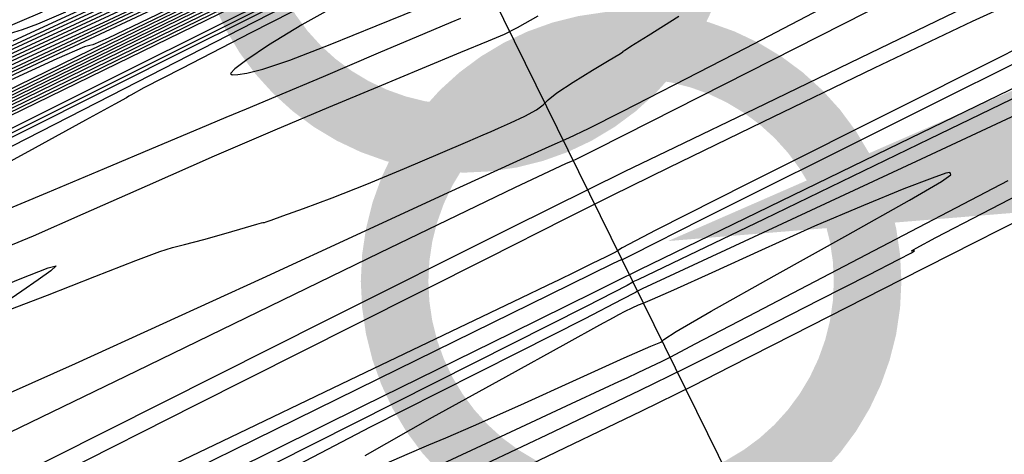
# Model space of a CAD drawing. Extents: x 3249832 to 3255657, y 13789405 to 13793316.
# Tile 582 of 656: x 3255015 to 3255051, y 13790606 to 13790622. Entities that reach past the tile are written whole.
import ezdxf

# ---------------------------------------------------------------- set-up
doc = ezdxf.new("R2010")
doc.units = 0
doc.header["$LTSCALE"] = 100
doc.header["$MEASUREMENT"] = 0
doc.linetypes.add('DASHED', pattern=[0.75, 0.5, -0.25])
for name, color, linetype in [('GRATIO_CON', 10, 'CONTINUOUS'), ('GRATIO_ICON', 7, 'CONTINUOUS'), ('PLAN', 7, 'CONTINUOUS'), ('TARGETS_EAST', 7, 'CONTINUOUS')]:
    doc.layers.add(name, color=color, linetype=linetype)
doc.styles.add('Gratio_032316_contours$0$symbol', font='symbol.shx')
doc.linetypes.add('Gratio_032316_contours$0$DEPRESSION', pattern='A,0.3,["%",Gratio_032316_contours$0$symbol,S=0.05,R=180,X=0,Y=0],0.0001', length=0.3001)

# ---------------------------------------------------------------- blocks, each defined once
blk = doc.blocks.new('Gratio_032316_contours')
at = {"layer": 'GRATIO_CON', "color": 5, "linetype": 'Continuous', "flags": 128}
for points in [[(3255083.169, 13790652.845), (3255068.567, 13790645.531), (3255053.095, 13790637.782), (3255040.494, 13790631.472), (3255033.062, 13790627.758), (3255027.327, 13790624.932), (3255018.377, 13790620.569), (3255002.963, 13790613.057), (3254984.482, 13790604.05), (3254967.998, 13790596.015), (3254957.394, 13790590.848), (3254951.846, 13790588.16)], [(3255081.667, 13790652.254), (3255071.335, 13790647.048), (3255060.284, 13790641.51), (3255050.019, 13790636.369), (3255041.429, 13790632.067), (3255035.251, 13790628.974), (3255031.586, 13790627.146), (3255027.992, 13790625.381), (3255021.391, 13790622.164), (3255009.769, 13790616.501), (3254995.369, 13790609.483), (3254981.501, 13790602.722), (3254970.83, 13790597.521), (3254963.462, 13790593.943), (3254958.861, 13790591.742), (3254956.448, 13790590.648), (3254955.473, 13790590.305), (3254955.142, 13790590.331), (3254954.787, 13790590.398), (3254954.241, 13790590.381)], [(3255080.901, 13790652.181), (3255074.515, 13790648.858), (3255063.391, 13790643.219), (3255050.345, 13790636.662), (3255039.268, 13790631.114), (3255032.854, 13790627.908), (3255029, 13790626.002), (3255024.404, 13790623.76), (3255016.575, 13790619.945), (3255006.256, 13790614.915), (3254995.003, 13790609.429), (3254984.266, 13790604.193)], [(3255080.007, 13790652.157), (3255074.991, 13790649.54), (3255071.919, 13790647.877), (3255069.078, 13790646.332), (3255064.129, 13790643.758), (3255055.616, 13790639.442), (3255045.632, 13790634.424), (3255037.155, 13790630.179), (3255032.307, 13790627.756), (3255029.782, 13790626.507), (3255027.418, 13790625.355), (3255023.381, 13790623.389), (3255017.143, 13790620.348), (3255008.506, 13790616.135), (3254997.702, 13790610.866), (3254986.694, 13790605.508)], [(3255084.397, 13790654.665), (3255077.729, 13790651.25), (3255068.858, 13790646.712), (3255059.544, 13790641.942), (3255051.979, 13790638.053), (3255047.678, 13790635.819), (3255045.433, 13790634.635), (3255043.357, 13790633.557), (3255040.066, 13790631.889), (3255036.207, 13790629.95), (3255032.93, 13790628.309), (3255030.828, 13790627.263), (3255028.257, 13790626.003), (3255023.017, 13790623.448), (3255013.813, 13790618.96), (3255002.983, 13790613.685), (3254993.771, 13790609.215), (3254988.605, 13790606.743), (3254986.652, 13790605.868)], [(3255083.603, 13790654.4), (3255078.394, 13790651.713), (3255070.589, 13790647.717), (3255060.208, 13790642.407), (3255049.312, 13790636.834), (3255040.473, 13790632.31), (3255035.558, 13790629.79), (3255033.611, 13790628.787), (3255032.97, 13790628.456), (3255032.291, 13790628.112), (3255031.495, 13790627.712), (3255030.818, 13790627.374), (3255030.216, 13790627.077), (3255028.518, 13790626.248), (3255024.268, 13790624.175), (3255016.699, 13790620.484), (3255007.793, 13790616.146), (3255000.217, 13790612.47), (3254995.969, 13790610.437)], [(3255081.938, 13790653.719), (3255078.421, 13790651.867), (3255072.847, 13790648.994), (3255064.989, 13790644.971), (3255055.037, 13790639.88), (3255044.837, 13790634.665), (3255036.653, 13790630.481), (3255031.96, 13790628.087), (3255029.073, 13790626.641), (3255025.519, 13790624.902), (3255019.585, 13790622.008), (3255012.602, 13790618.607), (3255006.663, 13790615.725), (3255003.332, 13790614.131), (3255002.072, 13790613.566), (3255001.82, 13790613.514), (3255001.586, 13790613.492), (3255000.681, 13790613.157), (3254998.489, 13790612.197), (3254994.711, 13790610.459), (3254990.318, 13790608.41), (3254986.598, 13790606.674), (3254984.427, 13790605.676)], [(3255059.931, 13790642.502), (3255051.089, 13790637.979), (3255042.387, 13790633.529), (3255035.54, 13790630.028), (3255031.775, 13790628.102), (3255030.387, 13790627.393), (3255030.188, 13790627.291), (3255030.06, 13790627.23), (3255029.174, 13790626.8), (3255026.77, 13790625.628), (3255022.471, 13790623.532), (3255017.411, 13790621.068), (3255013.108, 13790618.98), (3255010.695, 13790617.825), (3255009.782, 13790617.416), (3255009.599, 13790617.378), (3255009.386, 13790617.341), (3255008.421, 13790616.953), (3255005.993, 13790615.862), (3255001.754, 13790613.896), (3254996.804, 13790611.58), (3254992.606, 13790609.616)], [(3255056.688, 13790641.085), (3255049.814, 13790637.564), (3255043.192, 13790634.175), (3255037.486, 13790631.257), (3255033.308, 13790629.12), (3255031.049, 13790627.965), (3255030.216, 13790627.539), (3255030.096, 13790627.479), (3255030.064, 13790627.464), (3255029.85, 13790627.362), (3255029.273, 13790627.082), (3255028.242, 13790626.58), (3255027.03, 13790625.99), (3255025.999, 13790625.489), (3255025.421, 13790625.213), (3255025.203, 13790625.115), (3255025.159, 13790625.106), (3255024.986, 13790625.04), (3255023.901, 13790624.544), (3255021.002, 13790623.192), (3255015.841, 13790620.769), (3255009.776, 13790617.919)], [(3255051.302, 13790638.449), (3255044.756, 13790635.095), (3255039.243, 13790632.274), (3255035.035, 13790630.121), (3255032.192, 13790628.667), (3255030.686, 13790627.897), (3255030.131, 13790627.613), (3255030.05, 13790627.573), (3255029.901, 13790627.504), (3255028.867, 13790627.018), (3255026.065, 13790625.7), (3255021.052, 13790623.341), (3255015.154, 13790620.566), (3255010.139, 13790618.212), (3255007.202, 13790616.842), (3255005.248, 13790615.942), (3255002.607, 13790614.727), (3254998.135, 13790612.658), (3254992.78, 13790610.176)], [(3255052.61, 13790639.253), (3255045.915, 13790635.812), (3255039.697, 13790632.626), (3255035.295, 13790630.372), (3255032.584, 13790628.985), (3255031.074, 13790628.214), (3255030.207, 13790627.776), (3255029.141, 13790627.264), (3255026.964, 13790626.239), (3255023.142, 13790624.44), (3255018.645, 13790622.325), (3255014.821, 13790620.53), (3255012.54, 13790619.466), (3255010.754, 13790618.642), (3255007.937, 13790617.343), (3255003.084, 13790615.096), (3254997.274, 13790612.401), (3254992.103, 13790610.005)], [(3255053.307, 13790639.758), (3255047.448, 13790636.73), (3255040.528, 13790633.176), (3255034.637, 13790630.157), (3255031.266, 13790628.435), (3255029.509, 13790627.559), (3255027.864, 13790626.778), (3255025.232, 13790625.54), (3255022.135, 13790624.084), (3255019.503, 13790622.848), (3255017.877, 13790622.089), (3255016.259, 13790621.342), (3255013.267, 13790619.959), (3255008.034, 13790617.533), (3255001.768, 13790614.627), (3254996.191, 13790612.042)], [(3255052.064, 13790639.547), (3255050.842, 13790638.887), (3255049.82, 13790638.324), (3255049.157, 13790637.941), (3255048.155, 13790637.386), (3255045.903, 13790636.2), (3255041.878, 13790634.12), (3255037.124, 13790631.677), (3255033.077, 13790629.603), (3255030.807, 13790628.439), (3255029.921, 13790627.986), (3255029.662, 13790627.858), (3255029.411, 13790627.739), (3255029.117, 13790627.601), (3255028.867, 13790627.483), (3255028.551, 13790627.336), (3255027.27, 13790626.742), (3255023.926, 13790625.19), (3255017.934, 13790622.408), (3255010.756, 13790619.078)], [(3255051.769, 13790639.635), (3255050.383, 13790638.876), (3255049.658, 13790638.469), (3255048.968, 13790638.085), (3255047.859, 13790637.486), (3255046.559, 13790636.786), (3255045.466, 13790636.189), (3255044.785, 13790635.803), (3255043.949, 13790635.342), (3255042.201, 13790634.421), (3255039.092, 13790632.814), (3255035.421, 13790630.929), (3255032.296, 13790629.326), (3255030.549, 13790628.43), (3255029.905, 13790628.099), (3255029.812, 13790628.052), (3255029.651, 13790627.98), (3255028.536, 13790627.465), (3255025.514, 13790626.064), (3255020.083, 13790623.544), (3255013.558, 13790620.517)], [(3255053.385, 13790640.702), (3255050.365, 13790639.071), (3255047.798, 13790637.685), (3255046.329, 13790636.885), (3255045.561, 13790636.459), (3255044.83, 13790636.057), (3255043.655, 13790635.424), (3255042.276, 13790634.684), (3255041.113, 13790634.055), (3255040.413, 13790633.666), (3255039.743, 13790633.297), (3255038.498, 13790632.642), (3255036.307, 13790631.509), (3255033.719, 13790630.18), (3255031.516, 13790629.05), (3255030.284, 13790628.418), (3255029.829, 13790628.186), (3255029.762, 13790628.154), (3255029.624, 13790628.096), (3255028.676, 13790627.662), (3255026.106, 13790626.475), (3255021.488, 13790624.334), (3255015.91, 13790621.748), (3255010.847, 13790619.404)], [(3255018.263, 13790622.979), (3255013.987, 13790621.001)], [(3255086.636, 13790638.179), (3255074.288, 13790631.952), (3255059.59, 13790624.588), (3255047.043, 13790618.315), (3255040.025, 13790614.806), (3255037.441, 13790613.51), (3255037.071, 13790613.324), (3255037.069, 13790613.327), (3255037.065, 13790613.332), (3255037.061, 13790613.338), (3255036.723, 13790613.178), (3255034.382, 13790612.03), (3255028.032, 13790608.905), (3255016.657, 13790603.304)], [(3255013.985, 13790604.991), (3255026.142, 13790611.086), (3255032.982, 13790614.513), (3255035.84, 13790615.938), (3255037.166, 13790616.584), (3255039.032, 13790617.485), (3255042.003, 13790618.919), (3255046.266, 13790620.979), (3255051.839, 13790623.672), (3255058.057, 13790626.676), (3255064.084, 13790629.588), (3255069.263, 13790632.09), (3255073.653, 13790634.212), (3255077.493, 13790636.07), (3255080.967, 13790637.747)], [(3255016.484, 13790622.477), (3255015.447, 13790622.035), (3255014.873, 13790621.825), (3255014.397, 13790621.674)], [(3255015.612, 13790622.483), (3255013.842, 13790621.732)]]:
    blk.add_lwpolyline(points, dxfattribs=at)
at = {"layer": 'GRATIO_CON', "color": 1, "linetype": 'Continuous', "flags": 128}
for points in [[(3255079.901, 13790650.177), (3255064.988, 13790642.959), (3255052.296, 13790636.821), (3255045.083, 13790633.355), (3255041.903, 13790631.846), (3255040.134, 13790631.001), (3255037.727, 13790629.816), (3255034.928, 13790628.421), (3255032.56, 13790627.237), (3255031.239, 13790626.575), (3255030.751, 13790626.33), (3255030.682, 13790626.294), (3255030.683, 13790626.29), (3255030.684, 13790626.286), (3255030.685, 13790626.28), (3255030.25, 13790626.057), (3255027.195, 13790624.525), (3255018.897, 13790620.379), (3255004.046, 13790612.962), (3254986.577, 13790604.234)], [(3255008.539, 13790604.099), (3255019.116, 13790609.215), (3255028.101, 13790613.577), (3255033.128, 13790616.004), (3255034.987, 13790616.883), (3255035.26, 13790616.995), (3255035.37, 13790617.042), (3255036.114, 13790617.418), (3255038.132, 13790618.441), (3255041.76, 13790620.274), (3255046.113, 13790622.474), (3255050.003, 13790624.443), (3255050.003, 13790624.443), (3255052.694, 13790625.813), (3255055.256, 13790627.126), (3255059.212, 13790629.155), (3255065.53, 13790632.388), (3255072.964, 13790636.192), (3255079.716, 13790639.651), (3255084.362, 13790642.043)], [(3255008.781, 13790605.973), (3255010.988, 13790606.938), (3255012.247, 13790607.473), (3255013.121, 13790607.837), (3255014.446, 13790608.413), (3255016.847, 13790609.491), (3255020.098, 13790610.967), (3255023.764, 13790612.642), (3255027.413, 13790614.32), (3255030.637, 13790615.805), (3255033.037, 13790616.904), (3255034.379, 13790617.506), (3255035.108, 13790617.83), (3255035.835, 13790618.177), (3255037.081, 13790618.803), (3255039.003, 13790619.787), (3255041.667, 13790621.164), (3255044.993, 13790622.895), (3255048.335, 13790624.645), (3255050.9, 13790626.005), (3255052.18, 13790626.714)], [(3255082.257, 13790651.056), (3255075.818, 13790647.973), (3255064.448, 13790642.479), (3255051.098, 13790636.011), (3255039.758, 13790630.514), (3255039.758, 13790630.514), (3255033.419, 13790627.447), (3255031.082, 13790626.321), (3255030.745, 13790626.164), (3255030.744, 13790626.166), (3255030.744, 13790626.164), (3255030.745, 13790626.159), (3255030.45, 13790626.004), (3255028.369, 13790624.956), (3255022.715, 13790622.127), (3255012.595, 13790617.071), (3255000.689, 13790611.121), (3254990.573, 13790606.057)], [(3255012.903, 13790611.837), (3255014.801, 13790612.62), (3255015.839, 13790613.027), (3255016.139, 13790613.096), (3255015.941, 13790612.918), (3255015.469, 13790612.581), (3255014.871, 13790612.167), (3255014.278, 13790611.756)], [(3255014.421, 13790611.482), (3255015.821, 13790612.01), (3255017.568, 13790612.7), (3255019.089, 13790613.301), (3255019.971, 13790613.63), (3255020.441, 13790613.773), (3255020.888, 13790613.882), (3255021.594, 13790614.073), (3255022.424, 13790614.31), (3255023.139, 13790614.518), (3255023.558, 13790614.64), (3255023.736, 13790614.691), (3255023.786, 13790614.704), (3255023.805, 13790614.705), (3255023.821, 13790614.704), (3255023.842, 13790614.706), (3255023.899, 13790614.723), (3255024.087, 13790614.789), (3255024.523, 13790614.944), (3255025.29, 13790615.22), (3255026.348, 13790615.614), (3255027.627, 13790616.116), (3255029.028, 13790616.696), (3255030.35, 13790617.261), (3255031.368, 13790617.701), (3255031.934, 13790617.944), (3255032.226, 13790618.067), (3255032.501, 13790618.185), (3255032.948, 13790618.383), (3255033.472, 13790618.629), (3255033.906, 13790618.863), (3255034.147, 13790619.046), (3255034.332, 13790619.232), (3255034.66, 13790619.5), (3255035.261, 13790619.895), (3255035.981, 13790620.334), (3255036.6, 13790620.701), (3255036.951, 13790620.91), (3255037.085, 13790620.994), (3255037.108, 13790621.014), (3255037.111, 13790621.021), (3255037.113, 13790621.026), (3255037.117, 13790621.032), (3255037.159, 13790621.062), (3255037.401, 13790621.217), (3255038.038, 13790621.621), (3255039.168, 13790622.337)], [(3255053.372, 13790636.907), (3255044.442, 13790632.582), (3255036.854, 13790628.91), (3255036.854, 13790628.91), (3255032.61, 13790626.866), (3255031.042, 13790626.121), (3255030.813, 13790626.022), (3255030.654, 13790625.943), (3255029.545, 13790625.384), (3255026.534, 13790623.874), (3255021.144, 13790621.179), (3255014.802, 13790618.009), (3255009.413, 13790615.311), (3255006.401, 13790613.794), (3255005.273, 13790613.212), (3255005.053, 13790613.081), (3255004.822, 13790612.943), (3255003.882, 13790612.446), (3255001.59, 13790611.262), (3254997.641, 13790609.234), (3254993.077, 13790606.892)], [(3255087.39, 13790636.978), (3255074.749, 13790630.917), (3255059.925, 13790623.74), (3255047.338, 13790617.626), (3255040.306, 13790614.208), (3255037.715, 13790612.95), (3255037.344, 13790612.77), (3255037.344, 13790612.77), (3255037.344, 13790612.768), (3255037.344, 13790612.766), (3255037.182, 13790612.685), (3255036.05, 13790612.126), (3255032.979, 13790610.612), (3255027.483, 13790607.902), (3255021.016, 13790604.706)], [(3255033.692, 13790605.76), (3255037.798, 13790607.731), (3255039.712, 13790608.671), (3255041.083, 13790609.373), (3255043.386, 13790610.548), (3255047.413, 13790612.593), (3255053.784, 13790615.823), (3255062.648, 13790620.313), (3255072.248, 13790625.18), (3255080.359, 13790629.303)], [(3255026.437, 13790623.632), (3255023.458, 13790622.106), (3255018.147, 13790619.389), (3255011.923, 13790616.202)], [(3255014.305, 13790613.796), (3255015.299, 13790614.211), (3255017.135, 13790615.019), (3255019.51, 13790616.072), (3255021.992, 13790617.163), (3255024.235, 13790618.126), (3255026.225, 13790618.961), (3255028.032, 13790619.712), (3255029.693, 13790620.405), (3255031.105, 13790620.995), (3255032.132, 13790621.422), (3255032.727, 13790621.671), (3255033.205, 13790621.908), (3255033.972, 13790622.347)], [(3255083.567, 13790634.171), (3255079.154, 13790632.13), (3255074.187, 13790629.828), (3255070.021, 13790627.921), (3255067.487, 13790626.805), (3255065.324, 13790625.855), (3255061.746, 13790624.191), (3255055.621, 13790621.254), (3255048.436, 13790617.779), (3255042.334, 13790614.823), (3255038.919, 13790613.18), (3255037.656, 13790612.584), (3255037.47, 13790612.507), (3255037.467, 13790612.51), (3255037.469, 13790612.505), (3255037.473, 13790612.495), (3255037.261, 13790612.372), (3255035.743, 13790611.594), (3255031.611, 13790609.507), (3255024.197, 13790605.779)], [(3255028.185, 13790603.969), (3255034.288, 13790606.853), (3255037.745, 13790608.497), (3255039.358, 13790609.283), (3255040.518, 13790609.874), (3255042.28, 13790610.773), (3255044.375, 13790611.836), (3255046.201, 13790612.764), (3255047.3, 13790613.327), (3255047.781, 13790613.579), (3255047.893, 13790613.65), (3255047.86, 13790613.652), (3255047.793, 13790613.639), (3255047.775, 13790613.65), (3255047.948, 13790613.753), (3255048.679, 13790614.14), (3255050.393, 13790615.032), (3255053.41, 13790616.596), (3255057.631, 13790618.783), (3255062.85, 13790621.489), (3255068.775, 13790624.566), (3255074.756, 13790627.684), (3255080.057, 13790630.466)], [(3255026.887, 13790622.948), (3255025.227, 13790622.006), (3255023.99, 13790621.257), (3255023.185, 13790620.722), (3255022.74, 13790620.383), (3255022.582, 13790620.213), (3255022.645, 13790620.164), (3255022.858, 13790620.178), (3255023.195, 13790620.224), (3255023.781, 13790620.368), (3255024.782, 13790620.703), (3255026.274, 13790621.278), (3255027.978, 13790621.968), (3255029.525, 13790622.608)], [(3255055.166, 13790620.32), (3255048.141, 13790617.048), (3255042.282, 13790614.314), (3255039.017, 13790612.797), (3255037.811, 13790612.242), (3255037.638, 13790612.162), (3255037.568, 13790612.117), (3255037.066, 13790611.848), (3255035.693, 13790611.143), (3255033.225, 13790609.895), (3255030.294, 13790608.417), (3255027.751, 13790607.127), (3255026.174, 13790606.31), (3255025.069, 13790605.721)], [(3255029.707, 13790605.44), (3255032.959, 13790606.955), (3255035.206, 13790608.005), (3255036.422, 13790608.573), (3255036.958, 13790608.821), (3255037.256, 13790608.959), (3255037.662, 13790609.15), (3255038.133, 13790609.373), (3255038.531, 13790609.564), (3255038.87, 13790609.736), (3255039.777, 13790610.21), (3255042.031, 13790611.388), (3255046.119, 13790613.518), (3255051.355, 13790616.257)], [(3255027.792, 13790605.548), (3255029.125, 13790606.135), (3255029.925, 13790606.474), (3255030.557, 13790606.734), (3255031.571, 13790607.175), (3255033.323, 13790607.963), (3255035.388, 13790608.9), (3255037.148, 13790609.694), (3255038.136, 13790610.128), (3255038.504, 13790610.281), (3255038.555, 13790610.308), (3255038.613, 13790610.37), (3255039.078, 13790610.672), (3255040.371, 13790611.424), (3255042.702, 13790612.73), (3255045.429, 13790614.246), (3255047.7, 13790615.521), (3255048.884, 13790616.218), (3255049.233, 13790616.466), (3255049.218, 13790616.512), (3255049.218, 13790616.512), (3255049.194, 13790616.544), (3255049.045, 13790616.521), (3255048.538, 13790616.346), (3255047.499, 13790615.944), (3255046.006, 13790615.335), (3255044.196, 13790614.56), (3255042.233, 13790613.683), (3255040.393, 13790612.842), (3255038.976, 13790612.194), (3255038.188, 13790611.847), (3255037.845, 13790611.71), (3255037.669, 13790611.644), (3255037.438, 13790611.538), (3255037.17, 13790611.404), (3255036.942, 13790611.286), (3255036.746, 13790611.18), (3255036.239, 13790610.9), (3255034.99, 13790610.213), (3255032.759, 13790608.985), (3255030.049, 13790607.483), (3255027.55, 13790606.073)]]:
    blk.add_lwpolyline(points, dxfattribs=at)
at = {"layer": 'GRATIO_CON', "color": 5, "linetype": 'Gratio_032316_contours$0$DEPRESSION', "flags": 128}
blk.add_lwpolyline([(3255064.785, 13790628.448), (3255066.128, 13790628.972), (3255066.411, 13790629.02), (3255066.15, 13790628.819), (3255065.792, 13790628.569), (3255065.493, 13790628.345), (3255065.339, 13790628.19), (3255065.204, 13790628.044), (3255064.115, 13790627.43), (3255060.89, 13790625.767), (3255054.908, 13790622.749), (3255047.787, 13790619.178), (3255041.711, 13790616.129), (3255038.318, 13790614.413), (3255037.074, 13790613.766), (3255036.902, 13790613.658), (3255036.89, 13790613.641), (3255036.78, 13790613.583), (3255036.478, 13790613.433), (3255035.936, 13790613.167), (3255035.295, 13790612.852), (3255034.74, 13790612.581), (3255034.295, 13790612.367), (3255033.325, 13790611.904), (3255031.033, 13790610.805), (3255026.993, 13790608.864), (3255022.262, 13790606.596), (3255018.271, 13790604.696), (3255016.007, 13790603.647), (3255014.688, 13790603.081), (3255013.086, 13790602.416), (3255010.394, 13790601.268), (3255007.481, 13790600.034), (3255005.631, 13790599.31), (3255005.746, 13790599.507), (3255007.183, 13790600.317), (3255008.913, 13790601.251), (3255010.116, 13790601.919), (3255010.805, 13790602.327), (3255011.2, 13790602.584), (3255011.487, 13790602.78), (3255011.721, 13790602.944), (3255011.918, 13790603.092), (3255012.24, 13790603.307), (3255013.409, 13790603.942), (3255016.286, 13790605.423), (3255021.303, 13790607.959), (3255027.159, 13790610.904), (3255032.121, 13790613.397), (3255034.992, 13790614.843), (3255036.723, 13790615.711), (3255038.804, 13790616.733), (3255042.277, 13790618.423), (3255046.413, 13790620.422), (3255050.038, 13790622.151), (3255052.341, 13790623.209), (3255053.961, 13790623.897), (3255055.899, 13790624.697), (3255058.829, 13790625.934), (3255062.113, 13790627.328), (3255064.785, 13790628.448)], close=True, dxfattribs=at)
at = {"layer": 'GRATIO_ICON', "color": 7, "linetype": 'Continuous', "flags": 128}
for points in [[(3255084.869, 13790654.783), (3255077.509, 13790651.017), (3255069.776, 13790647.049), (3255063.485, 13790643.796), (3255059.799, 13790641.848), (3255057.256, 13790640.484), (3255053.743, 13790638.657), (3255047.841, 13790635.666), (3255040.92, 13790632.187), (3255035.043, 13790629.245), (3255031.439, 13790627.449), (3255027.996, 13790625.758), (3255021.766, 13790622.72), (3255010.928, 13790617.435), (3254998.174, 13790611.224), (3254987.326, 13790605.96)], [(3255054.873, 13790640.033), (3255047.14, 13790636.077), (3255039.937, 13790632.393), (3255034.424, 13790629.574), (3255031.412, 13790628.034), (3255030.302, 13790627.466), (3255030.143, 13790627.385), (3255030.063, 13790627.347), (3255029.512, 13790627.08), (3255028.022, 13790626.355), (3255025.357, 13790625.056), (3255022.221, 13790623.529), (3255019.554, 13790622.235), (3255018.058, 13790621.519), (3255017.492, 13790621.265), (3255017.379, 13790621.242), (3255017.186, 13790621.191), (3255016.161, 13790620.749), (3255013.498, 13790619.527), (3255008.797, 13790617.332), (3255003.29, 13790614.749), (3254998.614, 13790612.558), (3254995.888, 13790611.293)], [(3255052.362, 13790639.43), (3255049.605, 13790637.978), (3255044.663, 13790635.425), (3255038.826, 13790632.426), (3255033.858, 13790629.879), (3255031.08, 13790628.456), (3255030.057, 13790627.931), (3255029.91, 13790627.856), (3255029.866, 13790627.836), (3255029.568, 13790627.696), (3255028.762, 13790627.318), (3255027.321, 13790626.639), (3255025.626, 13790625.842), (3255024.185, 13790625.165), (3255023.214, 13790624.713), (3255021.765, 13790624.042), (3255018.596, 13790622.574), (3255012.984, 13790619.971), (3255006.262, 13790616.852), (3255000.279, 13790614.08), (3254996.456, 13790612.317)], [(3255017.127, 13790622.598), (3255014.534, 13790621.408)], [(3255026.37, 13790623.264), (3255023.341, 13790621.712), (3255020.784, 13790620.4), (3255019.384, 13790619.676), (3255018.893, 13790619.415), (3255018.828, 13790619.372), (3255018.741, 13790619.316), (3255018.305, 13790619.074), (3255017.227, 13790618.485), (3255015.354, 13790617.467), (3255013.114, 13790616.239)], [(3255013.859, 13790614.996), (3255015.811, 13790615.81), (3255017.92, 13790616.696), (3255019.91, 13790617.535), (3255021.468, 13790618.19), (3255022.424, 13790618.59), (3255023.174, 13790618.902), (3255024.257, 13790619.357), (3255026.023, 13790620.105), (3255028.065, 13790620.973), (3255029.79, 13790621.706), (3255030.754, 13790622.114), (3255031.109, 13790622.263)]]:
    blk.add_lwpolyline(points, dxfattribs=at)

msp = doc.modelspace()

# ---------------------------------------------------------------- linework, layer by layer
at = {"layer": 'PLAN', "color": 8, "linetype": 'DASHED'}
msp.add_line((3253727.59, 13793271.41), (3255567.17, 13789537.28), dxfattribs=at)
at = {"layer": 'TARGETS_EAST', "color": 1, "const_width": 2.5}
msp.add_lwpolyline([(3255022.483, 13790626.544, 1), (3255039.983, 13790626.544, 1)], format="xyb", close=True, dxfattribs=at)
at = {"layer": 'TARGETS_EAST', "const_width": 2.5}
msp.add_lwpolyline([(3255028.656, 13790612.527, 1), (3255046.156, 13790612.527, 1)], format="xyb", close=True, dxfattribs=at)
at = {"layer": 'TARGETS_EAST'}
msp.add_solid([(3255058.98, 13790615.662), (3255057.354, 13790622.127), (3255038.772, 13790614.014)], dxfattribs=at)

# ---------------------------------------------------------------- block references
msp.add_blockref('Gratio_032316_contours', (0, 0), dxfattribs=at)

doc.saveas('drawing.dxf')
